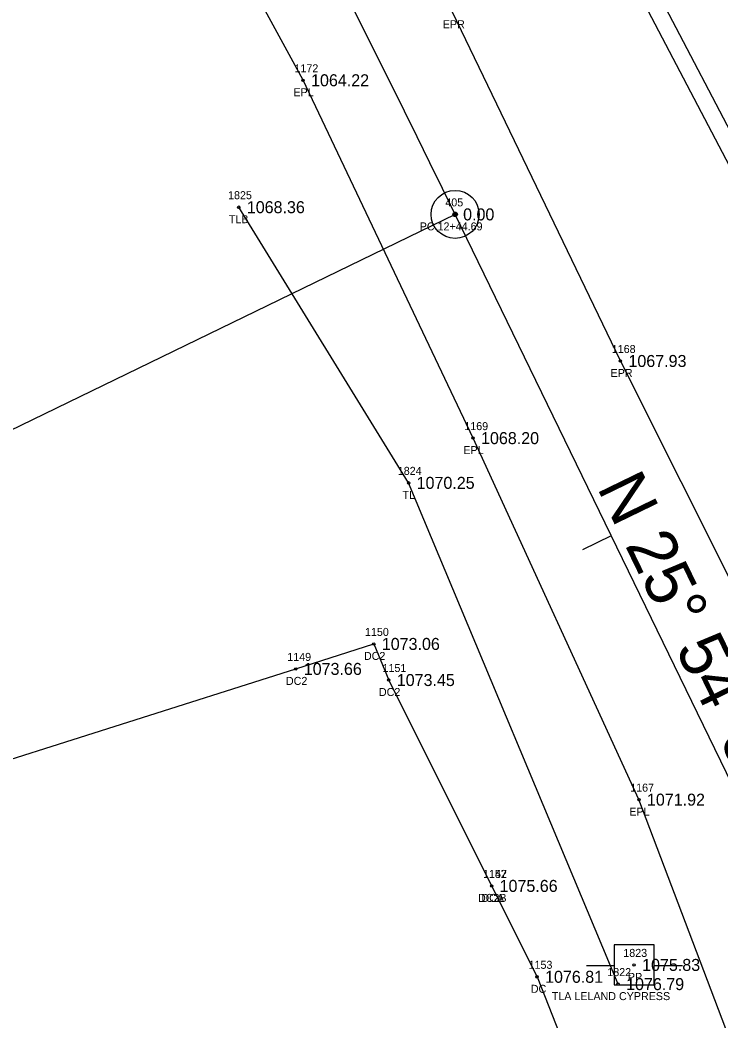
# Model space of a CAD drawing. Extents: x 1578957 to 1581675, y 1115963 to 1120391.
# Drawn here: x 1580328.3 to 1580415.9, y 1116562.5 to 1116687.4 of the extents above; entities that cross this region are included whole.
import ezdxf

# ---------------------------------------------------------------- set-up
doc = ezdxf.new("R2010")
doc.units = 0
for name, color, linetype in [('RD_EX_Conc', 7, 'Continuous'), ('RD_EX_Conc_txCode', 7, 'Continuous'), ('RD_EX_DR_ErosCtrl', 7, 'Continuous'), ('RD_EX_Road', 7, 'Continuous'), ('RD_EX_Road_txCode', 7, 'Continuous'), ('RD_EX_TX_Conc_ELEV', 7, 'Continuous'), ('RD_EX_TX_Road_ELEV', 7, 'Continuous'), ('RD_EX_TX_VEG_ELEV', 7, 'Continuous'), ('RD_EX_UT', 7, 'Continuous'), ('RD_EX_UT_txCode', 7, 'Continuous'), ('RD_EX_VEG', 7, 'Continuous'), ('RD_EX_VEG_txCode', 7, 'Continuous'), ('RD_HC_Cl', 7, 'Continuous'), ('RD_HC_Data', 7, 'Continuous'), ('RD_HC_Data_Tic', 7, 'Continuous'), ('RD_HC_Survey_ELEV', 7, 'Continuous'), ('RD_HC_txCode', 7, 'Continuous'), ('RD_SMD_Locator', 7, 'Continuous')]:
    doc.layers.add(name, color=color, linetype=linetype)

msp = doc.modelspace()

# ---------------------------------------------------------------- linework, layer by layer
at = {"layer": 'RD_EX_Conc'}
for points in [[(1580319.11, 1116592.53), (1580362.72, 1116606.35), (1580372.47, 1116609.47), (1580374.34, 1116604.96), (1580387.19, 1116579.23)], [(1580387.19, 1116579.23), (1580392.87, 1116567.87), (1580401.66, 1116545.49), (1580410.37, 1116525.05)]]:
    msp.add_lwpolyline(points, dxfattribs=at)
at = {"layer": 'RD_EX_DR_ErosCtrl'}
msp.add_lwpolyline([(1580451.64, 1116626.14), (1580425.19, 1116657.94), (1580401.68, 1116702.86), (1580396.66, 1116727.54), (1580408.78, 1116735.4), (1580424.86, 1116731)], dxfattribs=at)
at = {"layer": 'RD_EX_Road'}
for points in [[(1580570.71, 1116498.67), (1580529.36, 1116480.65), (1580519.91, 1116479.43), (1580510.64, 1116479.83), (1580504.14, 1116481.67), (1580497.17, 1116485.13), (1580490.27, 1116490.58), (1580483.83, 1116498.29), (1580485.04, 1116499.02), (1580478.37, 1116510.01), (1580451.15, 1116557.41), (1580425.99, 1116599.55), (1580403.29, 1116644.83), (1580382.32, 1116688.41), (1580373.95, 1116705.15), (1580352.79, 1116744.5), (1580332.46, 1116780.72), (1580308.51, 1116820.53), (1580282.29, 1116862.52), (1580254.51, 1116905.2), (1580227.5, 1116946.75), (1580201.69, 1116988.26)], [(1580373.02, 1116418.01), (1580425.37, 1116439.24), (1580432.48, 1116444.21), (1580439.18, 1116451.49), (1580444.63, 1116463.6), (1580445.94, 1116475), (1580444.74, 1116484.46), (1580443.03, 1116489.18), (1580441.49, 1116488.99), (1580438.54, 1116496.4), (1580426.11, 1116533.96), (1580423.22, 1116543.6), (1580405.6, 1116590.01), (1580384.87, 1116635.19), (1580363.63, 1116679.91), (1580314.77, 1116769.46), (1580304.81, 1116786.68), (1580291.3, 1116810.33), (1580264.82, 1116852.68), (1580237.53, 1116894.27), (1580210.3, 1116936.03), (1580183.44, 1116978.21)]]:
    msp.add_lwpolyline(points, dxfattribs=at)
at = {"layer": 'RD_EX_UT'}
for p, q in [((1580407.49, 1116571.86), (1580402.49, 1116571.86)), ((1580402.49, 1116571.86), (1580402.49, 1116566.86)), ((1580407.49, 1116566.86), (1580407.49, 1116571.86)), ((1580399.06, 1116569.3), (1580402.53, 1116569.3)), ((1580407.42, 1116569.3), (1580411.06, 1116569.3)), ((1580402.49, 1116566.86), (1580407.49, 1116566.86))]:
    msp.add_line(p, q, dxfattribs=at)
at = {"layer": 'RD_EX_VEG'}
msp.add_line((1580423.89, 1116655.86), (1580403.21, 1116695.4), dxfattribs=at)
msp.add_lwpolyline([(1580403, 1116566.96), (1580376.82, 1116629.6), (1580355.6, 1116664.05)], dxfattribs=at)
at = {"layer": 'RD_HC_Cl'}
msp.add_line((1580442.27, 1116540.38), (1580382.63, 1116663.15), dxfattribs=at)
msp.add_arc((1578700.89, 1115846.2), 1869.67, 25.90948, 32.94895, dxfattribs=at)
at = {"layer": 'RD_HC_Data'}
msp.add_line((1580382.63, 1116663.15), (1580277.67, 1116612.17), dxfattribs=at)
for radius in [3, 0.282]:
    msp.add_circle((1580382.63, 1116663.15), radius, dxfattribs=at)
at = {"layer": 'RD_HC_Data_Tic'}
msp.add_line((1580402.15, 1116622.96), (1580398.56, 1116621.21), dxfattribs=at)
at = {"layer": 'RD_SMD_Locator'}
for centre in [(1580363.63, 1116679.91), (1580355.6, 1116664.05), (1580382.63, 1116663.15), (1580403.29, 1116644.83), (1580384.87, 1116635.19), (1580376.82, 1116629.6), (1580372.47, 1116609.47), (1580362.72, 1116606.35), (1580374.34, 1116604.96), (1580405.6, 1116590.01), (1580387.19, 1116579.23), (1580387.19, 1116579.23), (1580405, 1116569.36), (1580392.87, 1116567.87), (1580403, 1116566.96)]:
    msp.add_circle(centre, 0.15, dxfattribs=at)

# ---------------------------------------------------------------- texts
at = {"layer": 'RD_EX_Conc_txCode'}
for s, p in [('1150', (1580371.37, 1116610.47)), ('1149', (1580361.66, 1116607.35)), ('DC2', (1580371.24, 1116607.47)), ('1151', (1580373.56, 1116605.96)), ('DC2', (1580361.49, 1116604.35)), ('DC2', (1580373.11, 1116602.96)), ('1152', (1580386.12, 1116580.23)), ('1147', (1580386.12, 1116580.23)), ('DC2B', (1580385.49, 1116577.23)), ('DCA', (1580385.92, 1116577.23)), ('1153', (1580391.81, 1116568.87)), ('DC', (1580392.09, 1116565.87))]:
    msp.add_text(s, height=1, dxfattribs=at).set_placement(p)
at = {"layer": 'RD_EX_Road_txCode'}
for s, p in [('EPR', (1580381.09, 1116686.41)), ('1172', (1580362.56, 1116680.91)), ('EPL', (1580362.42, 1116677.91)), ('1168', (1580402.21, 1116645.83)), ('EPR', (1580402.06, 1116642.83)), ('1169', (1580383.78, 1116636.19)), ('EPL', (1580383.66, 1116633.19)), ('1167', (1580404.51, 1116591.01)), ('EPL', (1580404.4, 1116588.01))]:
    msp.add_text(s, height=1, dxfattribs=at).set_placement(p)
at = {"layer": 'RD_EX_TX_Conc_ELEV'}
for s, p in [('1073.06', (1580373.47, 1116608.72)), ('1073.66', (1580363.72, 1116605.6)), ('1073.45', (1580375.34, 1116604.21)), ('1075.66', (1580388.19, 1116578.48)), ('1075.66', (1580388.19, 1116578.48)), ('1076.81', (1580393.87, 1116567.12))]:
    msp.add_text(s, height=1.5, dxfattribs=at).set_placement(p)
at = {"layer": 'RD_EX_TX_Road_ELEV'}
for s, p in [('1064.22', (1580364.63, 1116679.16)), ('1067.93', (1580404.29, 1116644.08)), ('1068.20', (1580385.87, 1116634.44)), ('1071.92', (1580406.6, 1116589.26))]:
    msp.add_text(s, height=1.5, dxfattribs=at).set_placement(p)
at = {"layer": 'RD_EX_TX_VEG_ELEV'}
for s, p in [('1068.36', (1580356.6, 1116663.3)), ('1070.25', (1580377.82, 1116628.85)), ('1076.79', (1580404, 1116566.21))]:
    msp.add_text(s, height=1.5, dxfattribs=at).set_placement(p)
at = {"layer": 'RD_EX_UT_txCode'}
for s, p in [('1823', (1580403.65, 1116570.36)), ('PP', (1580404.22, 1116567.36))]:
    msp.add_text(s, height=1, dxfattribs=at).set_placement(p)
at = {"layer": 'RD_EX_VEG_txCode'}
for s, p in [('1825', (1580354.26, 1116665.05)), ('TLB', (1580354.36, 1116662.05)), ('1824', (1580375.47, 1116630.6)), ('TL', (1580376.05, 1116627.6)), ('1822', (1580401.65, 1116567.96)), ('TLA LELAND CYPRESS', (1580394.71, 1116564.96))]:
    msp.add_text(s, height=1, dxfattribs=at).set_placement(p)
at = {"layer": 'RD_HC_Data'}
msp.add_text('N 25%%d 54\' 34" W', height=6, rotation=295.9095, dxfattribs=at).set_placement((1580400.31, 1116629.04))
at = {"layer": 'RD_HC_Survey_ELEV'}
for s, p in [('0.00', (1580383.63, 1116662.4)), ('1075.83', (1580406, 1116568.61))]:
    msp.add_text(s, height=1.5, dxfattribs=at).set_placement(p)
at = {"layer": 'RD_HC_txCode'}
for s, p in [('405', (1580381.41, 1116664.15)), ('PC 12+44.69', (1580378.21, 1116661.15))]:
    msp.add_text(s, height=1, dxfattribs=at).set_placement(p)

doc.saveas('drawing.dxf')
